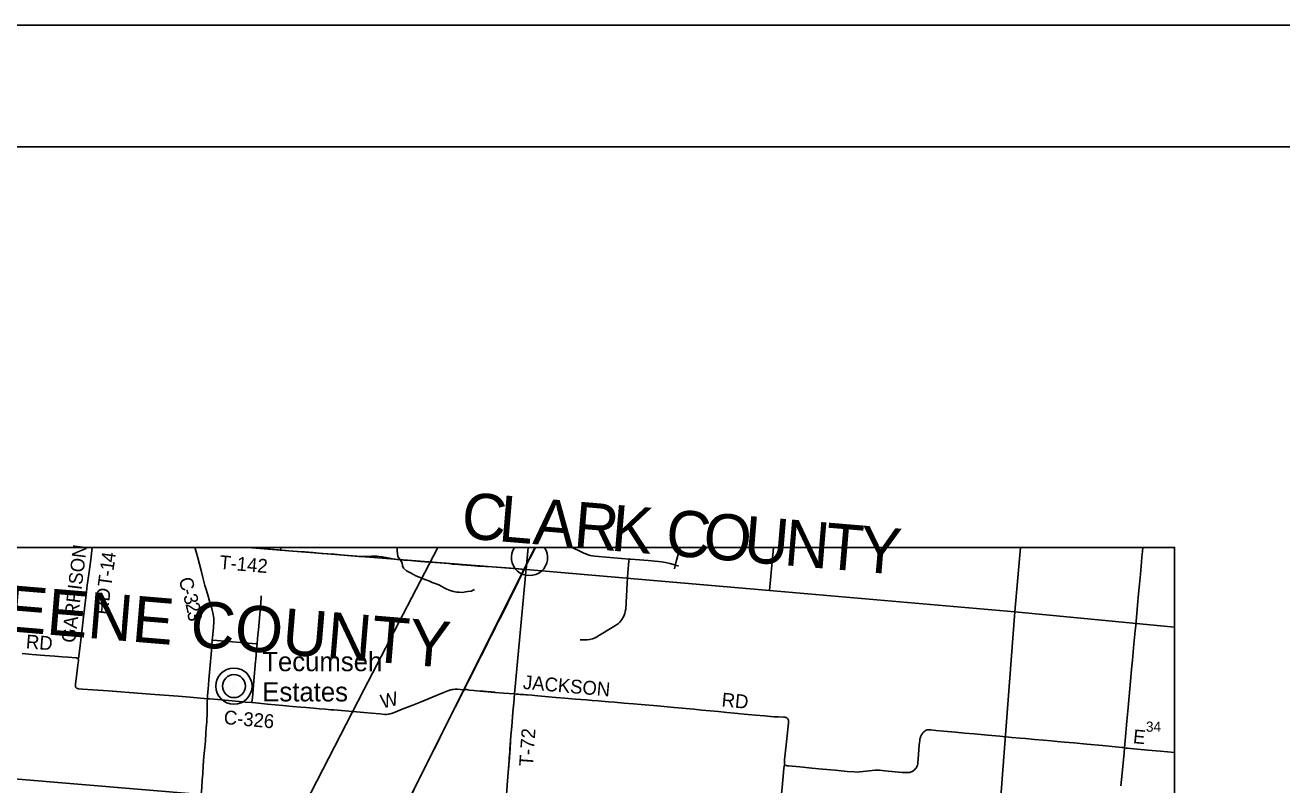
# Model space of a CAD drawing. Extents: x -1.4 to 35.4, y 0 to 22.
# Drawn here: x 19.14 to 24.3, y 18.88 to 22 of the extents above; entities that cross this region are included whole.
import ezdxf

# ---------------------------------------------------------------- set-up
doc = ezdxf.new("R2010")
doc.units = 0
for name, color, linetype in [('GM_X_County_Road', 7, 'Continuous'), ('GM_X_County_Road_Text', 7, 'Continuous'), ('GM_X_County_Text', 7, 'Continuous'), ('GM_X_Minor_River', 7, 'Continuous'), ('GM_X_Rail_Line', 7, 'Continuous'), ('GM_X_Section_Text', 7, 'Continuous'), ('GM_X_State_Route', 7, 'Continuous'), ('GM_X_Township_Road', 7, 'Continuous'), ('GM_X_Township_Road_Text', 7, 'Continuous'), ('GM_X_Unincorporated', 7, 'Continuous'), ('GM_X_Unincorporated_Location', 7, 'Continuous'), ('GM_X_Unincorporated_Text', 7, 'Continuous'), ('GM_X_US_Route', 7, 'Continuous'), ('SC_Scratch1', 7, 'Continuous'), ('SH_Border', 7, 'Continuous'), ('SH_Cut_Line', 7, 'Continuous')]:
    doc.layers.add(name, color=color, linetype=linetype)

msp = doc.modelspace()

# ---------------------------------------------------------------- linework, layer by layer
at = {"layer": 'GM_X_County_Road'}
for points in [[(19.9057, 19.4734), (19.9065, 19.4841), (19.91, 19.5241), (19.9106, 19.5297), (19.9118, 19.5452), (19.9123, 19.5546), (19.9119, 19.5639), (19.9112, 19.5702), (19.9094, 19.5794), (19.908, 19.5854), (19.9053, 19.5962), (19.9019, 19.6087), (19.8997, 19.6163), (19.8928, 19.6391), (19.8885, 19.6539), (19.8815, 19.6776), (19.8755, 19.6981), (19.8722, 19.7098), (19.8664, 19.7317), (19.8594, 19.7592), (19.8526, 19.7856), (19.8455, 19.8125), (19.8392, 19.8364), (19.8344, 19.8546)], [(19.8856, 19.233), (19.8862, 19.2433), (19.8876, 19.2617), (19.8886, 19.2728), (19.892, 19.3113), (19.8984, 19.3855), (19.9009, 19.4133), (19.9042, 19.4534), (19.9057, 19.4734)], [(20.0685, 19.2172), (20.0836, 19.2159), (20.1331, 19.2113), (20.195, 19.2056), (20.2352, 19.2018), (20.2693, 19.1989), (20.2909, 19.1968), (20.3218, 19.1938), (20.3466, 19.1918), (20.3714, 19.1897), (20.393, 19.1878), (20.4053, 19.1869), (20.4515, 19.1833), (20.5288, 19.1764), (20.5597, 19.1738), (20.5937, 19.1705), (20.6153, 19.1689), (20.6216, 19.1688), (20.6279, 19.1693), (20.631, 19.1698), (20.6371, 19.1713), (20.646, 19.1742), (20.6577, 19.1784), (20.6864, 19.1901), (20.7297, 19.2071), (20.7643, 19.2209), (20.8134, 19.2404), (20.8536, 19.2569), (20.8737, 19.265), (20.8853, 19.2692), (20.8912, 19.2707), (20.8951, 19.2715), (20.9032, 19.2721), (20.9127, 19.2718), (20.9251, 19.2707), (20.934, 19.27), (20.937, 19.27), (20.9401, 19.2701)], [(20.9401, 19.2701), (20.9423, 19.2702), (20.9459, 19.2704), (20.9511, 19.2703), (20.9554, 19.2697), (20.9615, 19.2689), (20.98, 19.2668), (21.0048, 19.2647), (21.011, 19.2641), (21.0191, 19.2635), (21.0235, 19.2632), (21.032, 19.2626), (21.0387, 19.262), (21.0437, 19.2614), (21.0473, 19.2611), (21.0499, 19.2609), (21.0524, 19.2606), (21.0561, 19.2602), (21.0613, 19.2599), (21.065, 19.2594), (21.068, 19.2592), (21.102, 19.2562), (21.1481, 19.2525)], [(19.8597, 18.8392), (19.8621, 18.8687), (19.8628, 18.878), (19.8637, 18.8904), (19.8646, 18.9027), (19.8649, 18.9089), (19.8663, 18.9274), (19.8686, 18.9584), (19.8715, 18.9955), (19.8746, 19.0326), (19.877, 19.0604), (19.8793, 19.0914), (19.8809, 19.1131), (19.8825, 19.1379), (19.884, 19.1782), (19.8852, 19.2247), (19.8856, 19.233)], [(19.8856, 19.233), (19.8918, 19.2325), (19.8949, 19.2323), (19.9289, 19.2293), (20.0155, 19.2215), (20.0403, 19.2196), (20.0685, 19.2172)], [(21.1481, 19.2525), (21.1551, 19.2521), (21.1591, 19.2519), (21.1635, 19.2516), (21.1697, 19.2511), (21.1756, 19.2506), (21.1847, 19.2499), (21.1941, 19.249), (21.2002, 19.2484), (21.2187, 19.2472), (21.2433, 19.245), (21.3176, 19.2387), (21.3548, 19.2355), (21.3981, 19.2318), (21.4415, 19.228), (21.4662, 19.2258), (21.491, 19.2238), (21.5343, 19.2204), (21.559, 19.2184), (21.5962, 19.2154), (21.6365, 19.2119), (21.6674, 19.2097), (21.7355, 19.2036), (21.8036, 19.1972), (21.884, 19.1896), (21.918, 19.1864), (21.9521, 19.1834), (21.9861, 19.1802), (22.0201, 19.1768), (22.0511, 19.1741), (22.0917, 19.1701), (22.1377, 19.1657), (22.1748, 19.1625), (22.1995, 19.1604), (22.215, 19.1592), (22.2305, 19.1582), (22.2523, 19.1573), (22.2584, 19.1567), (22.2614, 19.1562), (22.2642, 19.1553), (22.2668, 19.154), (22.2691, 19.1523), (22.271, 19.1502), (22.2724, 19.1477), (22.2734, 19.1449), (22.2739, 19.142), (22.274, 19.1389), (22.2736, 19.1328), (22.2722, 19.1204), (22.271, 19.1081), (22.268, 19.0803), (22.2576, 18.9814), (22.2568, 18.9719), (22.2568, 18.9687), (22.2574, 18.9655), (22.2577, 18.9643), (22.2579, 18.9634), (22.2585, 18.9624)], [(22.2585, 18.9624), (22.2593, 18.9615), (22.2612, 18.9601), (22.2625, 18.9593), (22.2642, 18.9586), (22.2674, 18.9578), (22.2736, 18.957), (22.32, 18.9528), (22.3695, 18.9478), (22.4128, 18.9439), (22.4655, 18.9395), (22.515, 18.9347), (22.5429, 18.9323), (22.5553, 18.932), (22.5647, 18.9323), (22.5802, 18.9337), (22.6172, 18.9382), (22.6296, 18.9392), (22.6388, 18.9395), (22.6481, 18.9392), (22.6697, 18.9374), (22.7409, 18.9307), (22.7564, 18.9295), (22.7627, 18.9294), (22.7659, 18.9296), (22.7721, 18.9306), (22.7752, 18.9315), (22.7782, 18.9325), (22.7811, 18.9339), (22.7838, 18.9354), (22.7865, 18.9373), (22.7913, 18.9413), (22.7957, 18.9459), (22.7976, 18.9484), (22.7994, 18.951), (22.8009, 18.9539), (22.8021, 18.9569), (22.803, 18.9599), (22.8045, 18.966), (22.8055, 18.9722), (22.8068, 18.9846), (22.811, 19.0435), (22.8128, 19.062), (22.8138, 19.0681), (22.8153, 19.074), (22.8163, 19.0768), (22.8175, 19.0796), (22.8204, 19.085), (22.8237, 19.0901), (22.8256, 19.0925), (22.8276, 19.0948), (22.8298, 19.0969), (22.8321, 19.0988), (22.8356, 19.1014), (22.8398, 19.1037), (22.8428, 19.1047), (22.8446, 19.1051), (22.8461, 19.1053), (22.8482, 19.1054), (22.8515, 19.1054), (22.8583, 19.1051), (22.8793, 19.103), (22.9102, 19.0998), (22.9598, 19.0955), (22.9969, 19.0922), (23.0371, 19.0887), (23.0928, 19.0834), (23.1423, 19.0788), (23.1918, 19.0743), (23.2259, 19.0712), (23.2475, 19.0693), (23.2846, 19.0658), (23.3218, 19.0623), (23.3527, 19.0595), (23.3775, 19.0575), (23.4084, 19.0548), (23.4457, 19.0514), (23.4994, 19.0463), (23.5645, 19.0403), (23.6171, 19.0354), (23.6449, 19.033), (23.6472, 19.0327), (23.6493, 19.0325), (23.6539, 19.0317)], [(23.6539, 19.0317), (23.661, 19.0303), (23.6646, 19.0298), (23.667, 19.0295), (23.6789, 19.0282), (23.7503, 19.0219), (23.8028, 19.0174), (23.8598, 19.0121)]]:
    msp.add_lwpolyline(points, dxfattribs=at)
for points in [[(20.1866, 19.8546), (20.0514, 19.8546), (20.1856, 19.8429)], [(21.2032, 19.8546), (20.1866, 19.8546), (20.1856, 19.8429), (21.1953, 19.7634)], [(22.2124, 19.8546), (21.2032, 19.8546), (21.1953, 19.7634), (22.1957, 19.677)], [(23.2268, 19.8546), (22.2124, 19.8546), (22.1957, 19.677), (23.2036, 19.5897)], [(23.8598, 19.5264), (23.8598, 19.8546), (23.2268, 19.8546), (23.2036, 19.5897)], [(23.8598, 18.4924), (23.8598, 19.5264), (23.2036, 19.5897), (23.1251, 18.56)]]:
    msp.add_lwpolyline(points, close=True, dxfattribs=at)
at = {"layer": 'GM_X_Minor_River'}
msp.add_lwpolyline([(20.6652, 19.8546), (20.6657, 19.8493), (20.666, 19.839), (20.6666, 19.8295), (20.6677, 19.8174), (20.6766, 19.8059), (20.6856, 19.7918), (20.687, 19.7789), (20.6914, 19.769), (20.7031, 19.7582), (20.72, 19.7497), (20.7325, 19.7431), (20.7423, 19.7385), (20.7524, 19.7342), (20.7626, 19.7295), (20.7724, 19.726), (20.7826, 19.7214), (20.7951, 19.7167), (20.8087, 19.7109), (20.826, 19.705), (20.837, 19.7003), (20.849, 19.6938), (20.8588, 19.6891), (20.8701, 19.6837), (20.883, 19.6782), (20.8965, 19.6732), (20.9102, 19.6711), (20.9204, 19.6707), (20.9348, 19.6701), (20.9465, 19.6719), (20.956, 19.673), (20.9696, 19.6747), (20.9826, 19.6818)], dxfattribs=at)
at = {"layer": 'GM_X_Rail_Line'}
for points in [[(20.287, 18.8007), (20.5282, 19.269), (20.8153, 19.8201), (20.8331, 19.8546)], [(21.2317, 19.8546), (21.1861, 19.7636), (20.9405, 19.2718), (20.6879, 18.7665)]]:
    msp.add_lwpolyline(points, dxfattribs=at)
at = {"layer": 'GM_X_State_Route'}
msp.add_lwpolyline([(23.6395, 18.8753), (23.6445, 18.9279), (23.6523, 19.0114), (23.6539, 19.0317), (23.6564, 19.0609), (23.664, 19.1413), (23.6677, 19.1815), (23.6808, 19.3207), (23.6836, 19.3545), (23.687, 19.3919), (23.6932, 19.4568), (23.6983, 19.5125), (23.7005, 19.5341), (23.7082, 19.6177), (23.7125, 19.6641), (23.7161, 19.7043), (23.7199, 19.7445), (23.7245, 19.794), (23.7262, 19.8157), (23.7281, 19.8373), (23.7298, 19.8546)], dxfattribs=at)
at = {"layer": 'GM_X_Township_Road'}
for points in [[(19.3536, 19.3972), (19.3546, 19.3987), (19.3561, 19.4011), (19.3568, 19.4025), (19.3573, 19.404), (19.3575, 19.4055), (19.3578, 19.4072), (19.3689, 19.5076), (19.3759, 19.5693), (19.3785, 19.5909), (19.3817, 19.6156), (19.3869, 19.6588), (19.3917, 19.6989), (19.3978, 19.7451), (19.4045, 19.7943), (19.4126, 19.8528), (19.4128, 19.8546)], [(20.0495, 19.8546), (20.0771, 19.8524), (20.1774, 19.8441), (20.2353, 19.8398), (20.2727, 19.8368), (20.2849, 19.8359), (20.319, 19.8331), (20.3561, 19.8301), (20.4069, 19.8263), (20.4459, 19.8229), (20.4768, 19.8202), (20.5078, 19.8178), (20.5232, 19.8171), (20.5325, 19.8171), (20.5449, 19.8177), (20.5604, 19.8189), (20.5697, 19.8192), (20.5822, 19.8187), (20.5915, 19.8179), (20.6039, 19.8163), (20.6192, 19.8134), (20.6405, 19.809), (20.6527, 19.8069), (20.6658, 19.8052), (20.6786, 19.804), (20.6927, 19.8026), (20.7206, 19.8002), (20.7608, 19.797), (20.7966, 19.7947), (20.8195, 19.7928), (20.8417, 19.7911), (20.8586, 19.7897), (20.8777, 19.7879), (20.8929, 19.7865), (20.9052, 19.7854), (20.9299, 19.7832), (20.9701, 19.78), (20.9985, 19.7778), (21.028, 19.7757), (21.056, 19.7749), (21.0935, 19.7726), (21.1497, 19.768), (21.1652, 19.7665), (21.1744, 19.7652), (21.1788, 19.7644), (21.1824, 19.7635), (21.1848, 19.7626), (21.1868, 19.7619)], [(21.3844, 19.8546), (21.4214, 19.8363), (21.4326, 19.8311), (21.4412, 19.8276), (21.45, 19.8246), (21.4589, 19.8221), (21.4679, 19.8201), (21.477, 19.8186), (21.4924, 19.8172), (21.6181, 19.8068)], [(21.8083, 19.7823), (21.8209, 19.8304), (21.827, 19.8512), (21.8282, 19.8546)], [(21.4173, 19.4751), (21.4455, 19.4744), (21.4562, 19.4757), (21.4675, 19.4785), (21.4796, 19.4826), (21.5666, 19.5366), (21.5745, 19.5421), (21.5807, 19.548), (21.5886, 19.5583), (21.5955, 19.57), (21.6003, 19.5827), (21.6027, 19.5917), (21.6044, 19.601), (21.61, 19.7081), (21.6135, 19.7517), (21.6174, 19.7983), (21.6181, 19.8068)], [(21.6181, 19.8068), (21.6254, 19.8062), (21.6966, 19.8003), (21.7244, 19.798), (21.7398, 19.7968), (21.7522, 19.7952), (21.7675, 19.7924), (21.7857, 19.7884), (21.8007, 19.7844), (21.8083, 19.7823)], [(21.8044, 19.7673), (21.8075, 19.7793), (21.8083, 19.7823)], [(21.8083, 19.7823), (21.8187, 19.7795), (21.8217, 19.7787)], [(20.0898, 19.458), (20.0918, 19.4799), (20.0962, 19.5293), (20.1062, 19.6465), (20.107, 19.6557)], [(19.9057, 19.4734), (19.9076, 19.4732), (19.9728, 19.4678), (20.0865, 19.4583), (20.0898, 19.458)], [(20.0834, 19.3866), (20.084, 19.3936), (20.0876, 19.4337), (20.0898, 19.458)], [(19.1248, 19.4184), (19.1651, 19.4152), (19.2177, 19.4111), (19.258, 19.408), (19.2889, 19.4055), (19.3137, 19.4035), (19.3447, 19.4011), (19.3476, 19.4005), (19.3504, 19.3997), (19.3527, 19.3982), (19.3536, 19.3972)], [(19.3536, 19.3972), (19.3545, 19.3962), (19.3555, 19.3935), (19.3558, 19.3906), (19.3557, 19.3876), (19.3549, 19.3814), (19.3522, 19.3599), (19.3491, 19.3352), (19.3438, 19.2945), (19.3435, 19.2919), (19.3432, 19.289), (19.3431, 19.2856), (19.3432, 19.2841), (19.3435, 19.2823), (19.3441, 19.2806), (19.3447, 19.2793), (19.3457, 19.2781), (19.3471, 19.2769), (19.3485, 19.276), (19.35, 19.2753), (19.353, 19.2744), (19.3562, 19.2739), (19.3719, 19.2729), (19.4153, 19.2698), (19.4773, 19.2653), (19.6167, 19.2546), (19.6693, 19.2503), (19.7653, 19.243), (19.8149, 19.2389), (19.8856, 19.233)], [(20.0685, 19.2172), (20.0686, 19.2188), (20.0702, 19.2363), (20.0764, 19.3072), (20.0834, 19.3866)], [(21.1236, 18.9546), (21.1244, 18.9644), (21.1254, 18.9768), (21.1263, 18.9892), (21.1282, 19.014), (21.1292, 19.0264), (21.1316, 19.061), (21.133, 19.0797), (21.1343, 19.0945), (21.1364, 19.1194), (21.1379, 19.138), (21.1412, 19.1784), (21.1447, 19.2155), (21.1481, 19.2525)], [(21.1072, 18.7453), (21.1077, 18.7532), (21.1132, 18.8184), (21.1177, 18.8775), (21.1229, 18.9458), (21.1236, 18.9546)], [(22.2276, 18.6471), (22.2267, 18.6495), (22.2263, 18.6517), (22.2262, 18.6547), (22.2263, 18.6583), (22.2274, 18.6704), (22.231, 18.7013), (22.2368, 18.7602), (22.2398, 18.7912), (22.2423, 18.816), (22.2474, 18.8687), (22.2544, 18.9462), (22.2553, 18.9557), (22.2558, 18.9575), (22.2563, 18.959), (22.2578, 18.9614), (22.2585, 18.9624)]]:
    msp.add_lwpolyline(points, dxfattribs=at)
at = {"layer": 'GM_X_Unincorporated'}
msp.add_line((21.2708, 19.8546), (21.147, 19.8546), dxfattribs=at)
for radius in [0.0744, 0.0472]:
    msp.add_circle((19.9947, 19.2848), radius, dxfattribs=at)
msp.add_arc((21.2089, 19.8133), 0.0744, 146.3063, 33.6937, dxfattribs=at)
at = {"layer": 'GM_X_Unincorporated_Location'}
for p, q in [((21.2089, 19.8133), (21.2089, 19.8133)), ((19.9947, 19.2848), (19.9947, 19.2848))]:
    msp.add_line(p, q, dxfattribs=at)
at = {"layer": 'GM_X_US_Route'}
for points in [[(21.1868, 19.7619), (21.1958, 19.7799), (21.1974, 19.783), (21.2096, 19.8071), (21.2181, 19.8242), (21.234, 19.8546)], [(20.8577, 19.107), (20.8668, 19.125), (20.8742, 19.1402), (20.9033, 19.1979), (20.9169, 19.225), (20.9327, 19.2559), (20.9401, 19.2701), (20.9454, 19.2804), (20.9709, 19.3302), (21.0016, 19.391), (21.0185, 19.4244), (21.0379, 19.4635), (21.0462, 19.48), (21.0521, 19.4915), (21.0624, 19.512), (21.07, 19.5272), (21.0823, 19.5518), (21.0907, 19.5684), (21.103, 19.5934), (21.1195, 19.6266), (21.1389, 19.6658), (21.151, 19.6901), (21.1624, 19.7129), (21.1734, 19.7353), (21.1868, 19.7619)], [(20.8171, 19.0261), (20.8208, 19.0331), (20.8405, 19.0727), (20.8577, 19.107)], [(20.7634, 18.919), (20.7681, 18.9286), (20.7788, 18.9508), (20.7995, 18.9919), (20.8171, 19.0261)], [(20.7138, 18.8178), (20.7187, 18.8278), (20.7351, 18.8613), (20.7494, 18.8907), (20.7568, 18.9059), (20.7634, 18.919)]]:
    msp.add_lwpolyline(points, dxfattribs=at)
at = {"layer": 'SC_Scratch1'}
for points in [[(21.1175, 18.878), (21.1226, 18.9463), (21.1241, 18.965), (21.1252, 18.9773), (21.1261, 18.9898), (21.128, 19.0146), (21.129, 19.027), (21.1314, 19.0615), (21.1328, 19.0803), (21.134, 19.095), (21.1361, 19.12), (21.1377, 19.1386), (21.141, 19.1789), (21.1444, 19.216), (21.1478, 19.253), (21.1971, 19.7835), (21.2033, 19.8546), (17.1277, 19.8546)], [(23.8598, 16.7067), (23.8598, 19.8546), (21.2033, 19.8546), (21.1971, 19.7835), (21.1478, 19.253), (21.1444, 19.216), (21.141, 19.1789), (21.1377, 19.1386), (21.1361, 19.12), (21.134, 19.095), (21.1328, 19.0803), (21.1314, 19.0615), (21.129, 19.027), (21.128, 19.0146), (21.1261, 18.9898), (21.1252, 18.9773), (21.1241, 18.965), (21.1226, 18.9463), (21.1175, 18.878)], [(18.3046, 18.9691), (19.8595, 18.8397)], [(19.8595, 18.8397), (18.3046, 18.9691)]]:
    msp.add_lwpolyline(points, dxfattribs=at)
at = {"layer": 'SH_Border'}
for points in [[(1.5, 21.5), (33.5, 21.5), (33.5, 0.5), (1.5, 0.5)], [(17.0598, 19.8546), (23.8598, 19.8546), (23.8598, 13.0546), (17.0598, 13.0546)]]:
    msp.add_lwpolyline(points, close=True, dxfattribs=at)
at = {"layer": 'SH_Cut_Line'}
msp.add_lwpolyline([(0, 0), (34, 0), (34, 22), (0, 22)], close=True, dxfattribs=at)
for points in [[(23.8598, 16.7067), (23.8598, 19.8546), (17.1277, 19.8546)], [(18.3046, 18.9691), (19.8595, 18.8397)]]:
    msp.add_lwpolyline(points, dxfattribs=at)

# ---------------------------------------------------------------- texts
at = {"layer": 'GM_X_County_Road_Text'}
for s, height, rotation, p in [('C', 0.0568, 284.4935, (19.767, 19.7244)), ('-', 0.0568, 285.9844, (19.7791, 19.6776)), ('3', 0.0568, 285.7631, (19.7855, 19.6553)), ('2', 0.0568, 282.9804, (19.7948, 19.6223)), ('3', 0.0568, 278.6243, (19.8025, 19.5893)), ('JACKSON', 0.05682, 355.0209, (21.1807, 19.2735)), ('W', 0.0568, 12.298, (20.6035, 19.1929)), ('RD', 0.05682, 354.5818, (21.9969, 19.2018)), ('C-326', 0.05682, 354.8313, (19.951, 19.1296)), ('E', 0.0568, 354.3993, (23.6875, 19.051))]:
    msp.add_text(s, height=height, rotation=rotation, dxfattribs=at).set_placement(p)
at = {"layer": 'GM_X_County_Text'}
for s, height, rotation, p in [('C', 0.1894, 355.1951, (20.9247, 19.8936)), ('L', 0.1894, 355.1953, (21.0783, 19.8806)), ('A', 0.1894, 355.1955, (21.2195, 19.8688)), ('R', 0.1894, 355.1951, (21.3864, 19.8547)), ('K', 0.1894, 355.1952, (21.54, 19.8418)), ('C', 0.1894, 355.1951, (21.7642, 19.823)), ('O', 0.1894, 355.1955, (21.9179, 19.8101)), ('U', 0.1894, 355.1952, (22.0848, 19.796)), ('N', 0.1894, 355.1952, (22.2517, 19.782)), ('T', 0.1894, 355.1953, (22.4186, 19.768)), ('Y', 0.1894, 355.1952, (22.5598, 19.7561)), ('GREENE COUNTY', 0.189394, 355.2302, (18.6738, 19.5431))]:
    msp.add_text(s, height=height, rotation=rotation, dxfattribs=at).set_placement(p)
at = {"layer": 'GM_X_Section_Text'}
msp.add_text('34', height=0.04186, rotation=0, dxfattribs=at).set_placement((23.7424, 19.0975))
at = {"layer": 'GM_X_Township_Road_Text'}
for s, height, rotation, p in [('GARRISON', 0.05682, 83.0234, (19.3414, 19.4602)), ('4', 0.0568, 82.2014, (19.5041, 19.7903)), ('1', 0.0568, 82.2221, (19.4994, 19.7556)), ('T-142', 0.05682, 354.9609, (19.9329, 19.7664)), ('T', 0.0568, 82.2193, (19.4905, 19.6904)), ('-', 0.0568, 82.2268, (19.4962, 19.7325)), ('RD', 0.05682, 83.1182, (19.4756, 19.5762)), ('RD', 0.05682, 355.5639, (19.1381, 19.4402)), ('T-72', 0.05682, 85.8663, (21.2228, 18.9537))]:
    msp.add_text(s, height=height, rotation=rotation, dxfattribs=at).set_placement(p)
at = {"layer": 'GM_X_Unincorporated_Text'}
for s, p in [('Tecumseh', (20.1111, 19.3462)), ('Estates', (20.1111, 19.222))]:
    msp.add_text(s, height=0.07898, rotation=0, dxfattribs=at).set_placement(p)

doc.saveas('drawing.dxf')
